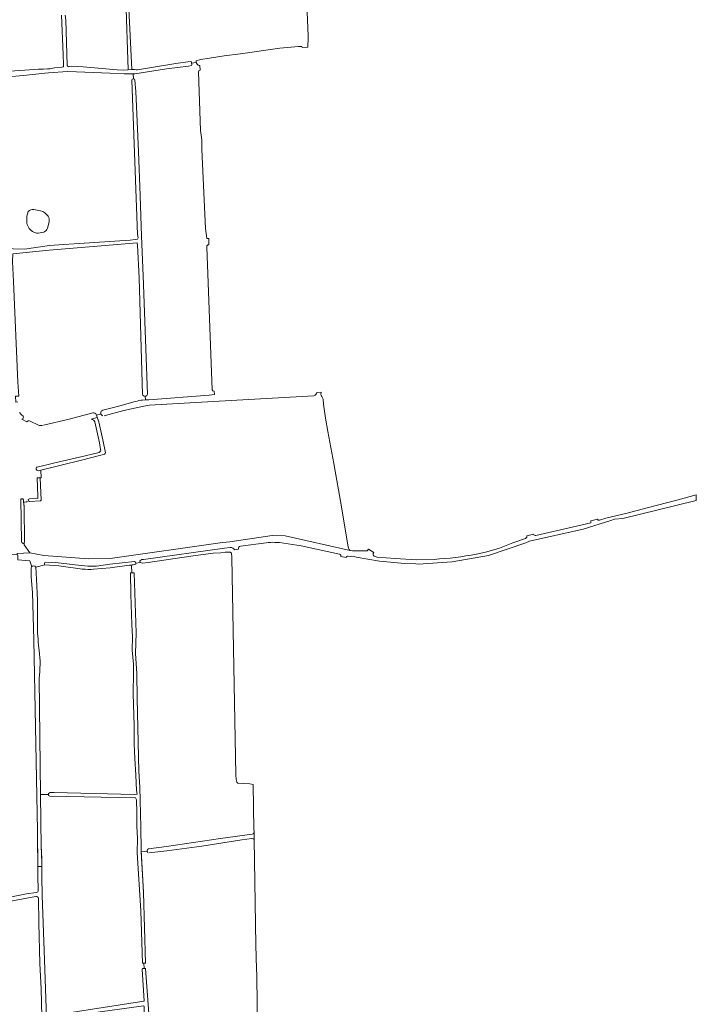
# Model space of a CAD drawing. Header units: metres. Extents: x 209813 to 223847, y 571801 to 587119.
# Tile 415 of 656: x 222444 to 223000, y 577250 to 578060. Entities that reach past the tile are written whole.
import ezdxf

# ---------------------------------------------------------------- set-up
doc = ezdxf.new("R2010")
doc.units = ezdxf.units.M
doc.layers.add('B-RO-GR-GRAS-GV', color=8, linetype='Continuous', lineweight=0)
doc.layers.add('B-RO-OG-WATER_GREPPEL-GV', color=8, linetype='Continuous', lineweight=0)

msp = doc.modelspace()

# ---------------------------------------------------------------- linework, layer by layer
at = {"layer": 'B-RO-GR-GRAS-GV', "flags": 128}
msp.add_lwpolyline([(222530.248, 578078.074), (222530.873, 578076.649), (222532.911, 578018.478), (222535.781, 578018.614), (222530.499, 578124.13), (222505.412, 578119.861), (222505.882, 578109.011), (222503.09, 578109.011), (222503.086, 578079.513), (222529.271, 578080.711), (222530.249, 578079.63)], close=True, dxfattribs=at)
for points in [[(222427.479, 578103.338), (222430.069, 578047.43), (222431.337, 578025.122), (222431.418, 578020.948), (222433.118, 578018.169), (222435.602, 578017.453), (222447.861, 578018.291), (222459.076, 578019.105), (222463.128, 578018.939), (222466.347, 578019.277), (222468.367, 578019.344), (222472.342, 578020.041), (222478.427, 578020.545), (222479.215, 578020.804), (222479.523, 578021.1), (222479.674, 578021.718), (222479.681, 578022.725), (222479.654, 578022.928), (222479.415, 578030.912), (222477.987, 578063.442)], [(222588.579, 578024.51), (222588.679, 578025.803), (222592.144, 578026.848), (222599.536, 578027.999), (222611.779, 578030.072), (222625.132, 578031.653), (222657.532, 578036.251), (222672.655, 578037.72), (222675.532, 578037.66), (222675.887, 578036.693), (222680.563, 578037.093), (222680.503, 578039.311), (222680.838, 578042.846), (222680.644, 578046.057), (222678.737, 578092.667)], [(222481.063, 578063.454), (222481.436, 578059.229), (222482.49, 578031.475), (222482.724, 578021.958), (222482.792, 578021.667), (222483.144, 578021.277), (222483.604, 578021.044), (222483.848, 578021.005), (222485.918, 578021.321), (222495.732, 578020.805), (222523.66, 578018.476), (222528.738, 578018.281), (222532.911, 578018.478)], [(222535.781, 578018.614), (222537.884, 578018.713), (222539.408, 578018.487), (222540.415, 578018.464), (222553.501, 578020.732), (222571.885, 578023.624), (222583.804, 578025.331), (222584.702, 578025.058), (222584.918, 578023.956)], [(222584.83, 578022.063), (222582.457, 578021.584), (222564.328, 578019.151), (222538.291, 578015.079), (222536.868, 578015.071), (222537.071, 578011.059)], [(222590.373, 578022.207), (222589.617, 578023.032), (222588.579, 578024.51), (222584.918, 578023.956), (222585.15, 578022.996)], [(222591.917, 578018.09), (222591.744, 578021.966)], [(222464.41, 578015.717), (222446.825, 578013.704), (222433.831, 578012.748)], [(222536.868, 578015.071), (222529.619, 578015.032), (222517.726, 578015.581), (222490.224, 578016.911), (222482.848, 578016.943), (222467.238, 578015.932), (222464.41, 578015.717)], [(222601.73, 577755.53), (222597.34, 577872.795), (222597.353, 577873.717), (222598.29, 577874.679), (222599.165, 577874.666), (222599.207, 577879.915), (222598.338, 577879.776), (222597.301, 577879.832), (222596.234, 577887.908), (222593.264, 577952.995), (222593.309, 577960.914), (222592.14, 577968.595), (222591.832, 577976.485), (222590.567, 578016.757)], [(222432.514, 578003.76), (222432.656, 577998.433), (222436.092, 577890.136), (222436.917, 577871.642), (222438.267, 577871.228), (222447.635, 577871.064), (222468.148, 577873.962), (222475.743, 577874.609), (222492.372, 577875.804), (222534.4, 577878.52), (222538.586, 577878.981), (222540.481, 577879.406), (222540.911, 577880.247), (222540.543, 577883.196), (222535.773, 578009.865)], [(222538.349, 578010.006), (222538.998, 578000.585), (222541.372, 577951.374), (222542.547, 577915.158), (222543.859, 577881.784), (222545, 577849.091), (222548.638, 577751.822)], [(222449.46, 577892.556), (222449.6, 577898.262), (222450.672, 577901.923)], [(222455.161, 577903.53), (222460.798, 577902.69)], [(222467.795, 577893.533), (222466.458, 577888.256)], [(222457.373, 577884.285), (222455.171, 577885.069)], [(222544.613, 577751.543), (222541.914, 577847.37), (222540.451, 577874.415), (222540.065, 577876.148), (222467.956, 577870.256), (222438.106, 577867.263), (222437.699, 577860.894), (222438.539, 577844.483), (222442.136, 577761.826), (222442.821, 577750.3), (222440.099, 577750.136), (222440.39, 577745.348), (222442.003, 577745.465)], [(222685.508, 577750.589), (222593.14, 577745.419), (222550.278, 577742.838), (222545.764, 577742.038), (222529.273, 577738.354), (222512.976, 577734.002)], [(222544.582, 577747.049), (222546.91, 577747.267), (222546.707, 577750.168)], [(222546.91, 577747.267), (222549.83, 577747.347), (222599.407, 577750.938), (222603.817, 577751.546), (222603.586, 577754.433)], [(222691.27, 577751.582), (222691.429, 577753.519), (222687.742, 577753.285)], [(222691.87, 577750.088), (222691.656, 577750.357), (222691.487, 577750.656)], [(222693.42, 577743.761), (222692.964, 577747.859)], [(222511.968, 577738.652), (222523.9, 577741.771), (222538.58, 577745.835)], [(222713.972, 577625.231), (222713.438, 577627.836), (222708.219, 577659.271), (222701.765, 577694.915), (222697.029, 577721.232), (222694.849, 577732.142), (222693.42, 577743.761)], [(222444.977, 577734.927), (222446.376, 577733.818)], [(222445.503, 577731.376), (222449.376, 577729.173)], [(222463.104, 577726.294), (222484.175, 577731.387), (222503.829, 577736.525)], [(222506.536, 577735.086), (222506.666, 577734.724), (222510.306, 577735.656)], [(222506.666, 577734.724), (222508.652, 577729.189), (222511.88, 577714.314), (222514.121, 577703.742)], [(222452.155, 577729.661), (222459.2, 577726.378)], [(222513.366, 577702.643), (222510.402, 577701.738), (222494.374, 577697.606), (222461.051, 577689.521), (222461.307, 577683.071), (222460.509, 577683.07), (222461.223, 577664.718), (222460.626, 577664.19), (222451.741, 577663.688), (222450.806, 577664.095), (222449.615, 577663.778), (222449.615, 577663.103), (222446.817, 577663.379), (222447.279, 577659.329), (222447.54, 577630.118)], [(222713.683, 577618.845), (222715.275, 577618.496), (222716.66, 577618.638), (222718.693, 577618.553), (222720.147, 577617.88), (222739.478, 577614.654), (222760.057, 577612.793), (222769.141, 577612.584), (222771.11, 577612.176), (222799.156, 577614.16), (222828.922, 577619.188), (222859.557, 577629.662), (222862.681, 577630.962), (222906.714, 577640.893), (222929.565, 577648.1), (222932.602, 577649.19), (222939.37, 577649.718), (222998.608, 577664.22), (222999.784, 577664.565), (222999.738, 577669.251), (222984.853, 577664.93), (222958.181, 577658.152), (222942.904, 577654.041), (222925.453, 577650.066), (222920.127, 577648.215)], [(222918.517, 577649.062), (222912.979, 577647.66), (222913.067, 577646.768), (222913.001, 577646.235), (222898.828, 577642.966), (222867.849, 577635.723)], [(222734.404, 577619.344), (222734.103, 577620.107), (222734.133, 577621.071), (222734.612, 577621.646), (222730.253, 577624.564), (222729.312, 577623.139), (222717.191, 577623.24), (222715.326, 577623.417), (222661.809, 577635.552), (222651.226, 577635.684), (222616.266, 577630.509), (222610.388, 577630.01)], [(222859.472, 577633.281), (222849.016, 577629.598), (222838.045, 577625.334), (222827.583, 577622.213), (222819.048, 577620.365)], [(222865.912, 577636.93), (222860.457, 577635.56)], [(222447.223, 577629.595), (222447.263, 577627.988), (222451.833, 577621.484), (222463.435, 577619.287), (222500.173, 577616.475), (222518.015, 577616.738), (222610.388, 577630.01)], [(222539.175, 577613.013), (222542.549, 577613.427), (222542.434, 577614.839), (222543.969, 577615.873), (222545.41, 577616.096), (222611.968, 577625.37), (222616.733, 577625.962)], [(222625.122, 577627.004), (222646.231, 577629.627)], [(222653.452, 577630.087), (222657.112, 577630.032), (222674.917, 577627.35), (222706.557, 577620.409)], [(222453.572, 577610.096), (222452.066, 577614.931), (222442.134, 577615.634), (222442.134, 577619.501), (222441.59, 577619.838), (222418.51, 577620.283), (222384.773, 577620.978), (222375.45, 577621.095)], [(222451.833, 577621.484), (222441.667, 577620.83), (222441.59, 577619.838)], [(222636.276, 577392.188), (222636.285, 577392.824), (222636.195, 577393.992), (222635.4, 577431.186), (222632.749, 577431.633), (222622.803, 577432.108), (222622.219, 577433.012), (222621.685, 577435.325), (222621.252, 577439.02), (222619.19, 577557.623), (222617.925, 577617.551), (222617.599, 577621.136), (222616.553, 577621.911), (222612.487, 577622.054), (222608.982, 577621.618), (222602.658, 577621.307), (222584.204, 577618.711), (222549.194, 577613.462), (222544.578, 577613.098), (222542.549, 577613.427)], [(222620.211, 577623.861), (222623.488, 577624.425)], [(222707.651, 577618.534), (222711.879, 577617.608)], [(222784.415, 577616.129), (222769.702, 577615.8), (222752.309, 577616.694), (222737.537, 577617.869)], [(222495.089, 577608.093), (222493.223, 577608.284), (222475.886, 577610.67), (222464.278, 577611.72), (222456.902, 577609.689), (222457.423, 577599.739), (222458.157, 577582.505), (222458.222, 577562.798)], [(222465.063, 577613.906), (222473.09, 577613.407), (222489.116, 577611.568), (222497.234, 577610.685)], [(222535.555, 577611.476), (222531.671, 577611.028), (222518.09, 577609.294), (222504.284, 577608.02)], [(222506.62, 577610.611), (222517.774, 577612.083), (222538.115, 577614.398)], [(222538.375, 577611.801), (222535.555, 577611.476), (222535.857, 577605.082), (222537.649, 577605.039), (222539.347, 577555.789), (222538.712, 577538.849), (222539.983, 577522.422), (222540.215, 577501.861), (222541.451, 577441.743), (222542.341, 577428.874), (222543.311, 577396.098), (222543.35, 577377.113), (222543.433, 577375.779)], [(222458.861, 577343.722), (222458.557, 577356.685), (222458.173, 577392.999), (222455.24, 577550.007), (222454.144, 577588.806), (222453.079, 577601.701), (222453.126, 577608.916)], [(222467.233, 577422.981), (222467.219, 577423.58), (222468.536, 577424.591), (222471.844, 577424.568), (222537.642, 577423.006), (222540.059, 577423.213), (222539.752, 577426.201), (222538.966, 577438.824), (222538.197, 577452.586), (222537.618, 577464.555), (222537.839, 577479.224), (222536.968, 577505.978), (222537.25, 577522.87), (222537.115, 577530.113), (222536.148, 577541.491), (222536.231, 577552.392), (222535.87, 577562.622), (222534.939, 577587.18), (222534.586, 577605.112), (222535.857, 577605.082)], [(222459.532, 577518.115), (222460.745, 577422.758)], [(222545.727, 577284.22), (222544.443, 577284.154), (222543.088, 577327.378), (222540.227, 577375.045), (222540.433, 577386.866), (222539.822, 577396.693), (222539.991, 577407.918), (222539.635, 577418.501), (222538.685, 577420.197), (222468.435, 577421.473), (222467.252, 577422.169), (222467.233, 577422.981), (222460.745, 577422.758), (222461.294, 577379.626), (222461.752, 577370.398), (222461.826, 577355.562), (222462.133, 577339.908), (222463.937, 577287.033), (222465.652, 577239.234)], [(222549.504, 577378.156), (222564.251, 577380.107), (222608.596, 577386.684), (222634.826, 577390.391)], [(222589.62, 577124.311), (222587.652, 577196.419), (222587.714, 577200.54), (222589.318, 577202.577), (222591.354, 577202.736), (222623.704, 577204.228), (222626.396, 577204.675), (222626.778, 577208.412), (222626.956, 577216.654), (222627.34, 577218.737), (222629.918, 577220.651), (222632.906, 577220.904), (222637.4, 577222.192), (222638.471, 577223.098), (222639.004, 577226.046), (222638.488, 577274.518), (222638.24, 577279.675), (222637.663, 577298.966), (222636.429, 577385.909)], [(222548.354, 577376.172), (222543.433, 577375.779), (222545.51, 577342.258), (222546.886, 577284.28), (222545.727, 577284.22), (222546.016, 577279.855), (222547.01, 577279.885), (222549.652, 577242.934), (222549.301, 577217.853), (222551.134, 577175.761), (222552.614, 577116.58)], [(222415.236, 577334.693), (222425.589, 577336.692), (222449.07, 577341.115), (222457.244, 577342.269)], [(222456.761, 577338.943), (222450.842, 577337.9), (222430.505, 577334.047), (222411.548, 577329.746), (222383.372, 577322.229)], [(222465.336, 577094.707), (222464.826, 577109.326), (222464.741, 577135.063), (222463.213, 577193.984), (222462.773, 577212.743), (222462.216, 577228.838), (222461.165, 577263.172), (222460.285, 577284.026), (222459.416, 577317.282), (222458.968, 577337.619)], [(222470.008, 577239.928), (222470.028, 577241.233), (222545.709, 577252.974), (222545.904, 577253.351), (222544.341, 577279.166), (222544.622, 577279.812), (222546.016, 577279.855)]]:
    msp.add_lwpolyline(points, dxfattribs=at)
at = {"layer": 'B-RO-GR-GRAS-GV'}
for points in [[(222585.15, 578022.996, -0.2382247), (222584.83, 578022.063)], [(222591.744, 578021.966, -0.1947565), (222590.373, 578022.207)], [(222590.567, 578016.757, -0.3701051), (222591.917, 578018.09)], [(222450.672, 577901.923, -0.3246712), (222455.161, 577903.53)], [(222460.798, 577902.69, -0.1346354), (222466.973, 577898.19)], [(222455.171, 577885.069, -0.2303471), (222449.46, 577892.556)], [(222466.973, 577898.19, -0.1858884), (222467.795, 577893.533)], [(222463.354, 577885.076, -0.0991163), (222457.373, 577884.285)], [(222466.458, 577888.256, -0.2164218), (222463.354, 577885.076)], [(222603.586, 577754.433, -0.292342), (222601.73, 577755.53)], [(222538.58, 577745.835, -0.0383684), (222544.582, 577747.049)], [(222687.742, 577753.285, -0.3618063), (222685.508, 577750.589)], [(222691.487, 577750.656, -0.1091508), (222691.27, 577751.582)], [(222692.964, 577747.859, 0.0534993), (222691.87, 577750.088)], [(222443.606, 577737.213, 0.1938493), (222444.977, 577734.927)], [(222446.376, 577733.818, -0.5377533), (222445.503, 577731.376)], [(222503.829, 577736.525, -0.3754444), (222506.536, 577735.086)], [(222449.376, 577729.173, -0.4498939), (222452.155, 577729.661)], [(222459.2, 577726.378, 0.0759469), (222462.389, 577726.2)], [(222920.127, 577648.215, -0.3713007), (222918.517, 577649.062)], [(222860.457, 577635.56, -0.3472617), (222859.472, 577633.281)], [(222867.849, 577635.723, -0.3721612), (222865.912, 577636.93)], [(222447.54, 577630.118, -0.1256416), (222447.223, 577629.595)], [(222616.733, 577625.962, -0.3124548), (222620.211, 577623.861)], [(222623.488, 577624.425, -0.4238212), (222625.122, 577627.004)], [(222646.231, 577629.627, -0.0648214), (222653.452, 577630.087)], [(222715.326, 577623.417, -0.1051381), (222713.972, 577625.231)], [(222706.557, 577620.409, -0.41266), (222707.651, 577618.534)], [(222711.879, 577617.608, -0.4099734), (222713.683, 577618.845)], [(222737.537, 577617.869, -0.1381011), (222734.404, 577619.344)], [(222819.048, 577620.365, -0.0294456), (222784.415, 577616.129)], [(222456.406, 577610.342, -0.1017125), (222456.902, 577609.689)], [(222463.874, 577613.022, -0.3351758), (222465.063, 577613.906)], [(222497.234, 577610.685, 0.0511402), (222506.62, 577610.611)], [(222538.115, 577614.398, -0.3537843), (222539.175, 577613.013)], [(222504.284, 577608.02, -0.0388256), (222495.089, 577608.093)], [(222459.745, 577541.156, -0.0613262), (222459.532, 577518.115)], [(222634.826, 577390.391, 0.3372337), (222636.276, 577392.188)], [(222636.429, 577385.909, 0.17627), (222634.423, 577386.833)], [(222457.244, 577342.269, 0.3775277), (222458.924, 577344.242)], [(222458.968, 577337.619, 0.4431932), (222456.761, 577338.943)]]:
    msp.add_lwpolyline(points, format="xyb", dxfattribs=at)
for centre, radius, start, end in [((222537.065, 578009.75), 1.309, 11.276212, 177.616916), ((222546.582, 577752.259), 2.095, 199.995714, 349.504255), ((222512.584, 577736.351), 2.382, 104.994656, 257.831008), ((222550.057, 577376.51), 1.736, 108.582067, 229.183118)]:
    msp.add_arc(centre, radius, start, end, dxfattribs=at)
at = {"layer": 'B-RO-OG-WATER_GREPPEL-GV', "flags": 128}
for points in [[(222514.121, 577703.742), (222511.88, 577714.314), (222508.652, 577729.189), (222507.419, 577732.626), (222502.399, 577731.223)], [(222505.334, 577729.108), (222509.263, 577711.861), (222510.124, 577706.377)], [(222508.975, 577704.042), (222492.721, 577700.236), (222471.494, 577695.126), (222457.841, 577691.935), (222457.471, 577691.776), (222457.074, 577691.088), (222457.233, 577690.189), (222457.603, 577689.342), (222458.88, 577688.994), (222460.013, 577689.269)], [(222460.013, 577689.269), (222494.374, 577697.606), (222510.402, 577701.738), (222513.366, 577702.643)], [(222447.54, 577630.118), (222447.279, 577659.329), (222446.612, 577665.173), (222446.326, 577665.945), (222444.482, 577665.843), (222445.122, 577630.562)], [(222456.406, 577610.342), (222456.22, 577610.483), (222456.02, 577610.603)], [(222458.222, 577562.798), (222458.157, 577582.505), (222457.423, 577599.739), (222456.902, 577609.689)], [(222464.278, 577611.72), (222475.886, 577610.67), (222493.223, 577608.284), (222495.089, 577608.093)], [(222504.284, 577608.02), (222518.09, 577609.294), (222531.671, 577611.028), (222538.375, 577611.801)], [(222453.126, 577608.916), (222453.079, 577601.701), (222454.144, 577588.806), (222455.24, 577550.007), (222458.173, 577392.999), (222458.481, 577363.826), (222461.785, 577363.796), (222461.549, 577376.747), (222461.294, 577379.626), (222460.745, 577422.758)], [(222459.745, 577541.156), (222459.454, 577543.268)], [(222636.429, 577385.909), (222636.276, 577392.188)], [(222549.661, 577374.815), (222564.499, 577376.503), (222593.341, 577380.517), (222626.181, 577385.514), (222634.423, 577386.833)], [(222548.321, 577376.527), (222548.354, 577376.172)], [(222546.016, 577279.855), (222544.622, 577279.812), (222544.341, 577279.166), (222545.904, 577253.351), (222545.709, 577252.974), (222470.028, 577241.233), (222469.989, 577238.657), (222543.588, 577249.046), (222545.624, 577249.178), (222545.94, 577248.523), (222546.615, 577221.365), (222546.573, 577213.175), (222548.399, 577154.486), (222549.413, 577115.973)], [(222552.614, 577116.58), (222551.134, 577175.761), (222549.301, 577217.853), (222549.652, 577242.934), (222547.01, 577279.885), (222546.016, 577279.855)]]:
    msp.add_lwpolyline(points, dxfattribs=at)
at = {"layer": 'B-RO-OG-WATER_GREPPEL-GV'}
for points in [[(222502.399, 577731.223, -0.2701153), (222505.334, 577729.108)], [(222510.124, 577706.377, -0.3775531), (222508.975, 577704.042)], [(222513.366, 577702.643, 0.2673335), (222514.121, 577703.742)], [(222445.122, 577630.562, 0.6896874), (222447.223, 577629.595)], [(222456.02, 577610.603, 0.54819), (222453.125, 577608.921)], [(222463.874, 577613.022, 0.3029911), (222464.278, 577611.72)], [(222538.375, 577611.801, 0.284184), (222539.175, 577613.013)], [(222459.454, 577543.268, -0.0332853), (222458.222, 577562.798)]]:
    msp.add_lwpolyline(points, format="xyb", dxfattribs=at)
at = {"layer": 'B-RO-OG-WATER_GREPPEL-GV', "flags": 128}
for points in [[(222460.509, 577683.07), (222458.091, 577682.999), (222458.421, 577668.117), (222458.545, 577666.239), (222457.508, 577666.317), (222451.571, 577665.861), (222450.578, 577665.213), (222450.806, 577664.095), (222451.741, 577663.688), (222460.716, 577664.235), (222461.223, 577664.718)], [(222467.233, 577422.981), (222467.252, 577422.169), (222468.435, 577421.473), (222538.685, 577420.197), (222539.635, 577418.501), (222539.991, 577407.918), (222539.822, 577396.693), (222540.433, 577386.866), (222540.227, 577375.045), (222543.088, 577327.378), (222544.443, 577284.154), (222546.886, 577284.28), (222545.51, 577342.258), (222543.35, 577377.113), (222543.311, 577396.098), (222542.341, 577428.874), (222541.451, 577441.743), (222540.215, 577501.861), (222539.983, 577522.422), (222538.712, 577538.849), (222539.347, 577555.789), (222537.649, 577605.039), (222534.586, 577605.112), (222534.939, 577587.18), (222535.87, 577562.622), (222536.231, 577552.392), (222536.148, 577541.491), (222537.115, 577530.113), (222537.25, 577522.87), (222536.968, 577505.978), (222537.839, 577479.224), (222537.618, 577464.555), (222538.197, 577452.586), (222538.966, 577438.824), (222539.752, 577426.201), (222540.059, 577423.213), (222537.642, 577423.006), (222471.844, 577424.568), (222468.536, 577424.591), (222467.219, 577423.58)]]:
    msp.add_lwpolyline(points, close=True, dxfattribs=at)

doc.saveas('drawing.dxf')
